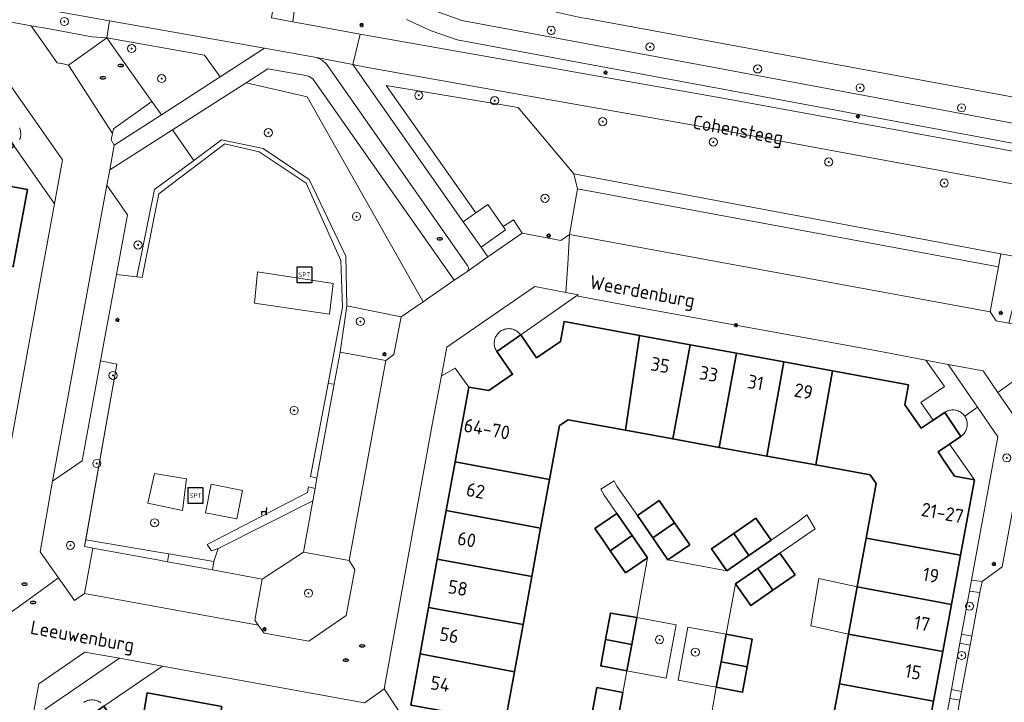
# Model space of a CAD drawing. Header units: metres. Extents: x 152610 to 160096, y 456114 to 462495.
# Tile 457 of 656: x 158010 to 158107, y 460051 to 460118. Entities that reach past the tile are written whole.
import ezdxf
from ezdxf.enums import TextEntityAlignment as Align

# ---------------------------------------------------------------- set-up
doc = ezdxf.new("R2010")
doc.units = ezdxf.units.M
doc.header["$LTSCALE"] = 0.5
doc.layers.get('0').update_dxf_attribs({"linetype": 'CONTINUOUS'})
for name, color, linetype, lineweight in [('B-PV-GK-BESCHOEIING-G', 251, 'GK-BESCHOEIING-SO', 18), ('B-PV-GR-BEPLANTING_CULTUUR_BOSPLANTSOEN-GV', 251, 'CONTINUOUS', 18), ('B-PV-GR-BEPLANTING_CULTUUR_HEESTERS-GV', 251, 'CONTINUOUS', 18), ('B-PV-GR-BOOM-S', 251, 'CONTINUOUS', 25), ('B-PV-GR-HAAG-GV', 251, 'CONTINUOUS', 13), ('B-PV-IE-MEUBILAIR-S', 251, 'CONTINUOUS', 25), ('B-PV-IE-MEUBILAIR_WEGMEUBILAIR-S', 251, 'CONTINUOUS', 25), ('B-PV-OG-BEBOUWING-GV', 6, 'CONTINUOUS', 35), ('B-PV-OG-BEBOUWING-T18', 1, 'CONTINUOUS', 18), ('B-PV-OG-BEBOUWING_OVERBOUWING-GV', 251, 'CONTINUOUS', 18), ('B-PV-OG-TERREIN_BEGROEID-GV', 251, 'CONTINUOUS', 18), ('B-PV-OG-TOPOGRAFIE-T18', 1, 'CONTINUOUS', 18), ('B-PV-OG-WATER_SLOOT-GV', 251, 'CONTINUOUS', 18), ('B-PV-VH-GESLOTENVERHARDING_ASFALT-GV', 251, 'CONTINUOUS', 18), ('B-PV-VH-ONVERHARD_ZAND-GV', 251, 'CONTINUOUS', 18), ('B-PV-VH-OPENVERHARDING_BETONSTRAATSTEEN-GV', 251, 'CONTINUOUS', 18), ('B-PV-VH-OPENVERHARDING_TEGEL-GV', 251, 'CONTINUOUS', 18)]:
    doc.layers.add(name, color=color, linetype=linetype, lineweight=lineweight)
doc.styles.add('NLCS-ISO', font='NLCS-ISO.ttf')
doc.styles.add('NLCS-ISO-M750-T18', font='NLCS-ISO.ttf', dxfattribs={"height": 1.35})
doc.linetypes.add('GK-BESCHOEIING-SO', pattern='A,18,-3,[1,NLCS.SHX,S=0.6,R=0,X=0,Y=0],-3', length=24)

# ---------------------------------------------------------------- blocks, each defined once
blk = doc.blocks.new('SIE-MEUBILAIR_PAAL_LICHTMAST-SO')
for points in [[(-0.62, 0), (-1, 0)], [(-0.71, 0.71), (-0.44, 0.44)], [(0, 1), (0, 0.62)], [(0.44, 0.44), (0.71, 0.71)], [(1, 0), (0.62, 0)], [(-0.71, -0.71), (-0.44, -0.44)], [(0, -0.62), (0, -1)], [(0.44, -0.44), (0.71, -0.71)]]:
    blk.add_lwpolyline(points)
blk.add_circle((0, 0), 0.5)
blk = doc.blocks.new('SIE-MEUBILAIR_PUT_RIOOLPUT-SO')
blk.add_ellipse((0, 0), major_axis=(1.25, 0), ratio=0.54)
at = {"style": 'NLCS-ISO'}
blk.add_text('ri', height=0.75, dxfattribs=at).set_placement((-0.04, 0.07), align=Align.MIDDLE_CENTER)
blk = doc.blocks.new('SIE-WEG_ZITBANK-SO')
at = {"color": 0, "linetype": 'ByBlock', "lineweight": 18}
blk.add_lwpolyline([(-0.91, -1.63), (-0.91, -0.2), (1.09, -0.2), (1.09, -1.63), (1.29, -1.63), (1.29, -0.21), (1.54, 1.78), (1.33, 1.78), (1.11, 0), (-1.11, 0), (-1.11, -1.63)], close=True, dxfattribs=at)
blk = doc.blocks.new('SIE-WEG_SPEELTOESTEL-SO')
at = {"flags": 128}
blk.add_lwpolyline([(-3.75, -3.75), (3.75, -3.75), (3.75, 3.75), (-3.75, 3.75)], close=True, dxfattribs=at)
at = {"style": 'NLCS-ISO'}
blk.add_text('SPT', height=2.25, dxfattribs=at).set_placement((0, 0), align=Align.MIDDLE_CENTER)
blk = doc.blocks.new('SGR-BOOM_GBKN-SO')
at = {"linetype": 'ByBlock', "lineweight": 18}
h = blk.add_hatch(color=0, dxfattribs=at)
h.dxf.hatch_style = 1
edge = h.paths.add_edge_path()
edge.add_arc((0, 0), 0.25, 0, 360)
at = {"color": 0, "linetype": 'ByBlock', "lineweight": 18}
for radius in [2, 0.25]:
    blk.add_circle((0, 0), radius, dxfattribs=at)
at = {"color": 0, "linetype": 'ByBlock', "lineweight": 18, "style": 'NLCS-ISO'}
blk.add_attdef('SOORT', (2.5, 0), '', height=1.5, dxfattribs=at)

msp = doc.modelspace()

# ---------------------------------------------------------------- linework, layer by layer
at = {"layer": 'B-PV-GK-BESCHOEIING-G', "flags": 128}
msp.add_lwpolyline([(157961.52, 460139.21), (157965.028, 460142.561), (157968.291, 460145.805), (157971.763, 460143.315), (157986.853, 460140.352), (157999.997, 460137.771), (158000, 460137.77), (158011.756, 460135.501), (158023.839, 460133.168), (158027.883, 460132.513), (158031.337, 460132.028), (158032.602, 460131.801), (158034.343, 460131.365), (158036.781, 460130.595), (158038.761, 460129.859), (158046.256, 460126.997), (158047.725, 460126.234), (158049.046, 460125.307), (158050.491, 460123.972), (158051.016, 460123.669), (158051.546, 460123.373), (158052.079, 460123.083), (158052.616, 460122.801), (158053.157, 460122.526), (158053.701, 460122.258), (158054.249, 460121.998), (158054.8, 460121.744), (158055.354, 460121.498), (158055.912, 460121.259), (158056.473, 460121.028), (158057.036, 460120.804), (158057.603, 460120.587), (158058.172, 460120.378), (158058.745, 460120.176), (158059.319, 460119.982), (158059.897, 460119.796), (158060.476, 460119.617), (158061.058, 460119.446), (158061.642, 460119.283), (158062.229, 460119.127), (158062.817, 460118.979), (158063.407, 460118.839), (158063.999, 460118.706), (158064.593, 460118.582), (158065.188, 460118.465), (158065.668, 460118.377), (158113.224, 460109.618), (158115.239, 460109.322), (158116.903, 460109.198), (158118.53, 460108.973), (158119.994, 460108.82), (158121.052, 460108.772), (158122.11, 460108.739), (158124.06, 460108.72), (158126.009, 460108.754), (158131.302, 460108.862), (158135.257, 460109.74), (158145.189, 460111.709), (158145.898, 460111.963), (158146.612, 460112.203), (158147.33, 460112.427), (158148.054, 460112.635), (158148.782, 460112.829), (158149.513, 460113.007), (158150.248, 460113.169), (158150.987, 460113.315), (158151.728, 460113.446), (158152.473, 460113.561), (158153.219, 460113.66), (158153.967, 460113.744), (158154.717, 460113.811), (158155.468, 460113.863), (158156.22, 460113.898), (158156.973, 460113.918), (158157.726, 460113.921), (158158.479, 460113.909), (158159.231, 460113.88), (158159.983, 460113.836), (158160.733, 460113.775), (158161.482, 460113.699), (158162.23, 460113.607), (158162.975, 460113.499), (158163.718, 460113.375), (158164.284, 460113.269), (158164.849, 460113.068), (158165.419, 460112.883), (158165.994, 460112.712), (158166.573, 460112.557), (158167.156, 460112.418), (158167.743, 460112.294), (158168.333, 460112.186), (158168.925, 460112.094), (158169.52, 460112.017), (158170.117, 460111.956), (158170.715, 460111.912), (158171.314, 460111.883), (158171.913, 460111.87), (158172.513, 460111.873), (158173.112, 460111.893), (158173.711, 460111.928), (158174.308, 460111.979), (158174.904, 460112.046), (158175.498, 460112.129), (158176.089, 460112.228), (158176.678, 460112.343), (158177.263, 460112.473), (158177.541, 460112.54), (158178.022, 460112.608), (158178.506, 460112.66), (158178.99, 460112.696), (158179.476, 460112.716), (158179.962, 460112.72), (158180.448, 460112.708), (158180.934, 460112.68), (158181.418, 460112.636), (158181.901, 460112.577), (158182.381, 460112.501), (158182.858, 460112.41), (158183.333, 460112.303), (158183.803, 460112.18), (158184.269, 460112.042), (158184.731, 460111.889), (158185.187, 460111.72), (158185.637, 460111.537), (158186.081, 460111.339), (158186.519, 460111.126), (158186.554, 460111.109), (158187.92, 460109.757), (158188.041, 460109.546), (158188.176, 460109.345), (158188.323, 460109.152), (158188.483, 460108.97), (158188.654, 460108.798), (158188.836, 460108.639), (158189.029, 460108.491), (158189.231, 460108.357), (158189.441, 460108.236), (158189.658, 460108.129), (158189.883, 460108.037), (158190.113, 460107.96), (158190.347, 460107.898), (158190.585, 460107.852), (158190.826, 460107.822), (158191.062, 460107.808), (158191.481, 460108.015), (158191.906, 460108.208), (158192.338, 460108.386), (158192.775, 460108.55), (158193.218, 460108.698), (158193.666, 460108.831), (158194.118, 460108.949), (158194.574, 460109.051), (158195.033, 460109.138), (158195.494, 460109.208), (158195.958, 460109.263), (158196.424, 460109.302), (158196.89, 460109.325), (158197.357, 460109.332), (158197.778, 460109.325), (158214.282, 460105.987), (158219.453, 460104.491), (158221.746, 460103.693), (158224.03, 460102.649), (158224.579, 460102.405), (158225.296, 460102.079), (158226.01, 460101.746), (158226.72, 460101.405), (158227.427, 460101.057), (158228.13, 460100.702), (158228.829, 460100.34), (158229.525, 460099.971), (158230.217, 460099.595), (158230.905, 460099.212), (158231.589, 460098.822), (158232.269, 460098.425), (158232.945, 460098.021), (158233.617, 460097.61), (158234.284, 460097.192), (158234.948, 460096.768), (158235.607, 460096.337), (158236.262, 460095.899), (158236.912, 460095.455), (158237.557, 460095.004), (158238.198, 460094.546), (158238.835, 460094.082), (158239.466, 460093.612), (158240.093, 460093.135), (158240.715, 460092.652), (158241.25, 460092.32), (158241.789, 460091.994), (158242.332, 460091.675), (158242.879, 460091.364), (158243.429, 460091.059), (158243.984, 460090.761), (158244.543, 460090.471), (158245.105, 460090.187), (158245.67, 460089.911), (158246.24, 460089.641), (158246.812, 460089.38), (158247.388, 460089.125), (158247.967, 460088.878), (158248.549, 460088.638), (158249.134, 460088.405), (158249.722, 460088.18), (158250.313, 460087.963), (158250.906, 460087.753), (158251.502, 460087.55), (158252.101, 460087.355), (158252.702, 460087.168), (158253.306, 460086.989), (158253.911, 460086.817), (158254.519, 460086.652), (158255.129, 460086.496), (158255.741, 460086.347), (158256.354, 460086.206), (158256.969, 460086.073), (158257.586, 460085.948), (158258.205, 460085.831), (158258.825, 460085.721), (158259.446, 460085.619), (158260.069, 460085.525), (158260.693, 460085.44), (158261.317, 460085.362), (158261.943, 460085.292), (158262.345, 460085.251), (158327.863, 460073.183), (158328.245, 460073.14), (158328.628, 460073.105), (158329.012, 460073.078), (158329.396, 460073.059), (158329.781, 460073.048), (158330.166, 460073.045), (158330.55, 460073.05), (158330.935, 460073.062), (158331.319, 460073.083), (158331.703, 460073.112), (158332.086, 460073.149), (158332.468, 460073.194), (158332.849, 460073.247), (158333.229, 460073.307), (158333.607, 460073.376), (158333.984, 460073.452), (158334.36, 460073.537), (158334.733, 460073.629), (158334.951, 460073.686), (158337.163, 460074.18), (158339.409, 460074.484), (158341.121, 460074.548), (158346.459, 460074.384), (158348.732, 460074.119), (158398.305, 460065.621)], dxfattribs=at)
at = {"layer": 'B-PV-GR-BEPLANTING_CULTUUR_BOSPLANTSOEN-GV', "flags": 128}
for points in [[(158028.052, 460114.777), (158018.41, 460116.49), (158019.56, 460114.84), (158022.86, 460110.22), (158023.81, 460108.914), (158029.578, 460112.628)], [(158038.157, 460110.675), (158032.137, 460112.062), (158024.89, 460107.425), (158026.994, 460104.411), (158029.706, 460106.421), (158033.815, 460105.571), (158038.35, 460102.525), (158041.953, 460094.986), (158042.057, 460090.101), (158047.397, 460089.005), (158049.562, 460090.492)], [(158064.78, 460101.6), (158064.42, 460103.08), (158058.931, 460109.615), (158045.932, 460111.792), (158054.755, 460099.232), (158055.928, 460100.054), (158057.437, 460097.902), (158058.455, 460098.572), (158059.33, 460097.23), (158063.11, 460096.52), (158063.98, 460097.11)], [(158037.78, 460065.84), (158038.702, 460070.865), (158029.387, 460066.186), (158028.95, 460064.92), (158028.836, 460064.074), (158033.73, 460063.18)]]:
    msp.add_lwpolyline(points, close=True, dxfattribs=at)
at = {"layer": 'B-PV-GR-BEPLANTING_CULTUUR_HEESTERS-GV', "flags": 128}
for points in [[(158026.994, 460104.411), (158024.89, 460107.425), (158018.718, 460103.475), (158018.44, 460101.98), (158020.46, 460099.05), (158019.378, 460093.171), (158021.371, 460092.94), (158023.116, 460101.537)], [(158108.88, 460094.74), (158106.441, 460095.198), (158106.22, 460093.94), (158105.384, 460089.5), (158105.97, 460088.6), (158107.245, 460088.381)], [(158047.397, 460089.005), (158042.057, 460090.101), (158041.39, 460085.51), (158045.88, 460084.7), (158046.67, 460085.28)], [(158104.72, 460083.67), (158101.27, 460084.3), (158104.143, 460080.1), (158106.14, 460077.18), (158103.557, 460063.057), (158104.59, 460062.95), (158106.59, 460064.38), (158108.72, 460075.9), (158109, 460077.4), (158106.16, 460081.56)], [(158042.28, 460065.01), (158037.78, 460065.84), (158033.73, 460063.18), (158033.01, 460059.12), (158033.32, 460058.64), (158033.9, 460057.86), (158038.3, 460057.07), (158040.4, 460058.51), (158041.98, 460059.57), (158042.83, 460064.13)], [(158103.583, 460057.552), (158104.31, 460061.5), (158104.375, 460061.837), (158103.363, 460061.996), (158102.584, 460057.735), (158103.581, 460057.552)], [(158102.422, 460056.849), (158101.59, 460052.3), (158102.58, 460052.11), (158103.42, 460056.667)], [(158017.78, 460055.72), (158016.26, 460055.98), (158011.72, 460052.87), (158010.9, 460048.4), (158011.92, 460048.21), (158012.36, 460050.37), (158019.67, 460055.38)], [(158102.42, 460051.23), (158101.43, 460051.41), (158100.82, 460048.15), (158101.81, 460047.96), (158102.04, 460049.16)]]:
    msp.add_lwpolyline(points, close=True, dxfattribs=at)
at = {"layer": 'B-PV-GR-HAAG-GV', "flags": 128}
for points in [[(157974.052, 460126.304), (157971.113, 460127.183), (157970.69, 460125.03), (157994.69, 460120.67), (158000, 460119.689), (158010.983, 460117.659), (158012.587, 460117.407), (158016.943, 460116.592), (158018.41, 460116.49), (158018.697, 460118.172), (158008.95, 460119.91), (158000, 460121.533), (157990.14, 460123.32), (157977.05, 460125.65)], [(158018.41, 460116.49), (158016.943, 460116.592), (158012.587, 460117.407), (158010.983, 460117.659), (158013.54, 460114.03), (158014.136, 460113.908), (158014.66, 460113.8)], [(158023.81, 460108.914), (158022.86, 460110.22), (158019.07, 460107.53), (158018.983, 460107.075), (158018.86, 460106.43), (158019.16, 460105.92)], [(158033.815, 460105.571), (158029.706, 460106.421), (158026.994, 460104.411), (158023.116, 460101.537), (158021.371, 460092.94), (158021.89, 460092.88), (158023.55, 460101.11), (158030.03, 460106.03), (158033.43, 460105.26), (158038.06, 460102.17), (158041.46, 460094.55), (158041.63, 460089.96), (158040.207, 460082.452), (158040.815, 460082.378), (158041.39, 460085.51), (158042.057, 460090.101), (158041.953, 460094.986), (158038.35, 460102.525)], [(158106.441, 460095.198), (158064.42, 460103.08), (158064.78, 460101.6), (158106.22, 460093.94)], [(158019.409, 460084.345), (158017.815, 460084.673), (158016, 460074.81), (158013.08, 460072.81), (158011.86, 460065.87), (158013.675, 460063.28), (158015.23, 460061.06), (158016.23, 460061.75), (158017.04, 460066.23), (158016.229, 460066.378)], [(158038.466, 460073.27), (158039.114, 460073.107), (158040.588, 460081.142), (158040.815, 460082.378), (158040.207, 460082.452)], [(158038.931, 460072.109), (158038.273, 460072.254), (158038.17, 460071.71), (158028.3, 460066.59), (158028.733, 460065.952), (158029.387, 460066.186), (158038.702, 460070.865)], [(158023.508, 460065.832), (158016.346, 460067.039), (158016.229, 460066.378), (158017.04, 460066.23), (158023.417, 460065.065), (158024.415, 460064.882), (158024.522, 460065.662)], [(158028.95, 460064.92), (158024.522, 460065.662), (158024.415, 460064.882), (158028.836, 460064.074)], [(158074.48, 460058.66), (158070.6, 460059.38), (158070.111, 460056.743), (158069.63, 460054.15), (158073.5, 460053.42)], [(158079.4, 460057.75), (158075.63, 460058.44), (158074.68, 460053.2), (158078.43, 460052.52), (158078.894, 460055.021)]]:
    msp.add_lwpolyline(points, close=True, dxfattribs=at)
at = {"layer": 'B-PV-OG-BEBOUWING-GV', "flags": 128}
for points in [[(158000, 460111.685), (157996.754, 460112.28), (157994.95, 460103.014), (157999.66, 460102.15), (158000, 460101.684), (158000.87, 460100.49), (158000, 460095.747), (157999.983, 460095.656), (158009.219, 460093.951), (158010.61, 460101.55), (158008.66, 460101.89), (158007.02, 460104.23), (158009.3, 460105.82), (158007.664, 460108.145), (158005.43, 460106.59), (158004.409, 460108.084), (158003.81, 460108.96), (158004.16, 460110.92)], [(158070.879, 460087.169), (158063.45, 460088.53), (158063.08, 460086.57), (158060.74, 460084.96), (158059.172, 460087.224), (158056.82, 460085.6), (158058.38, 460083.35), (158056.03, 460081.75), (158054.06, 460082.08), (158052.718, 460074.736), (158062.012, 460072.986), (158062.98, 460078.29), (158063.84, 460078.86), (158069.477, 460077.832)], [(158075.842, 460086.261), (158070.879, 460087.169), (158069.477, 460077.832), (158074.143, 460076.982)], [(158080.435, 460085.419), (158075.842, 460086.261), (158074.143, 460076.982), (158078.71, 460076.149)], [(158085.076, 460084.57), (158080.435, 460085.419), (158078.71, 460076.149), (158083.421, 460075.29)], [(158089.867, 460083.692), (158085.076, 460084.57), (158083.421, 460075.29), (158088.224, 460074.415)], [(158097.36, 460082.32), (158089.867, 460083.692), (158088.224, 460074.415), (158093.57, 460073.44), (158094.18, 460072.6), (158093.188, 460067.216), (158102.473, 460065.535), (158103.84, 460072.95), (158101.89, 460073.32), (158100.826, 460074.867), (158100.26, 460075.69), (158101.404, 460076.473), (158102.51, 460077.23), (158100.93, 460079.595), (158099.781, 460078.82), (158098.61, 460078.03), (158097.385, 460079.787), (158097, 460080.34)], [(158062.012, 460072.986), (158052.718, 460074.736), (158051.837, 460069.913), (158061.134, 460068.174)], [(158074.325, 460068.725), (158072.82, 460070.9), (158070.66, 460069.42), (158072.168, 460067.232)], [(158061.134, 460068.174), (158051.837, 460069.913), (158050.963, 460065.13), (158060.267, 460063.425)], [(158070.15, 460067.461), (158068.65, 460069.64), (158066.48, 460068.15), (158067.25, 460067.03), (158067.98, 460065.97)], [(158075.83, 460066.55), (158074.325, 460068.725), (158072.168, 460067.232), (158073.66, 460065.07)], [(158083.82, 460067.01), (158082.33, 460069.17), (158080.145, 460067.665), (158081.634, 460065.501)], [(158071.65, 460065.28), (158070.15, 460067.461), (158067.98, 460065.97), (158069.48, 460063.79)], [(158081.634, 460065.501), (158080.145, 460067.665), (158077.96, 460066.16), (158079.46, 460064)], [(158102.473, 460065.535), (158093.188, 460067.216), (158092.306, 460062.422), (158101.575, 460060.668)], [(158060.267, 460063.425), (158050.963, 460065.13), (158050.094, 460060.369), (158059.401, 460058.683)], [(158086.19, 460063.58), (158084.69, 460065.74), (158082.511, 460064.231), (158084.01, 460062.07)], [(158084.01, 460062.07), (158082.511, 460064.231), (158080.33, 460062.72), (158081.83, 460060.56)], [(158101.575, 460060.668), (158092.306, 460062.422), (158091.442, 460057.732), (158100.719, 460056.026)], [(158059.401, 460058.683), (158050.094, 460060.369), (158049.261, 460055.813), (158058.554, 460054.044)], [(158070.6, 460059.38), (158068.03, 460059.83), (158067.537, 460057.209), (158070.111, 460056.743)], [(158070.111, 460056.743), (158067.537, 460057.209), (158067.05, 460054.62), (158069.63, 460054.15)], [(158081.97, 460057.25), (158079.4, 460057.75), (158078.894, 460055.021), (158081.471, 460054.543)], [(158100.719, 460056.026), (158091.442, 460057.732), (158090.545, 460052.861), (158099.819, 460051.142)], [(158058.554, 460054.044), (158049.261, 460055.813), (158048.34, 460050.77), (158057.65, 460049.09)], [(158081.471, 460054.543), (158078.894, 460055.021), (158078.43, 460052.52), (158081.01, 460052.04)], [(158069.24, 460052.01), (158066.67, 460052.49), (158066.17, 460049.81), (158068.74, 460049.33)], [(158099.819, 460051.142), (158090.545, 460052.861), (158089.713, 460048.342), (158098.98, 460046.594)], [(158029.759, 460050.638), (158022.41, 460051.97), (158022.06, 460050.02), (158019.72, 460048.39), (158018.146, 460050.664), (158015.8, 460049.01), (158017.34, 460046.81), (158016.547, 460046.271), (158014.97, 460045.2), (158013.02, 460045.51), (158011.608, 460037.785), (158020.885, 460036.078), (158021.8, 460041.06), (158023.48, 460042.21), (158028.071, 460041.369)]]:
    msp.add_lwpolyline(points, close=True, dxfattribs=at)
at = {"layer": 'B-PV-OG-BEBOUWING_OVERBOUWING-GV', "flags": 128}
msp.add_lwpolyline([(158092.306, 460062.422), (158088.536, 460063.233), (158087.726, 460058.576), (158091.442, 460057.732)], close=True, dxfattribs=at)
at = {"layer": 'B-PV-OG-TERREIN_BEGROEID-GV', "flags": 128}
for points in [[(158037.385, 460123.168), (158036.728, 460118.064), (158043.37, 460116.86), (158079.06, 460110.53), (158122.52, 460102.587), (158122.626, 460103.165), (158122.31, 460103.2), (158107.93, 460106.03), (158086.33, 460110.09), (158052.906, 460116.299), (158050.372, 460117.175), (158047.936, 460118.293)], [(158051.005, 460119.041), (158053.361, 460118.203), (158086.69, 460112), (158108.31, 460107.94), (158122.53, 460105.14), (158128.642, 460104.459), (158128.852, 460106.284), (158129.14, 460107.516), (158129.641, 460108.828), (158126.009, 460108.754), (158125.917, 460107.92), (158125.067, 460107.284), (158122.492, 460107.284), (158122.11, 460108.739), (158121.052, 460108.772), (158119.994, 460108.82), (158118.53, 460108.973), (158116.903, 460109.198), (158115.239, 460109.322), (158113.224, 460109.618), (158065.668, 460118.377)]]:
    msp.add_lwpolyline(points, dxfattribs=at)
for points in [[(158033.96, 460115.45), (158018.697, 460118.172), (158018.41, 460116.49), (158028.052, 460114.777), (158029.578, 460112.628)], [(158037.813, 460112.807), (158034.29, 460113.44), (158032.137, 460112.062), (158038.157, 460110.675), (158049.562, 460090.492), (158052.63, 460092.6), (158038.712, 460112.436), (158038.293, 460112.696)], [(158121.791, 460099.488), (158078.22, 460107.51), (158057.625, 460111.17), (158043.73, 460113.64), (158042.65, 460113.86), (158053.513, 460098.362), (158054.755, 460099.232), (158045.932, 460111.792), (158058.931, 460109.615), (158064.42, 460103.08), (158106.441, 460095.198), (158108.88, 460094.74), (158107.245, 460088.381), (158110.63, 460087.8), (158112.623, 460089.187), (158117.153, 460092.343), (158114.508, 460096.142), (158117.133, 460097.97), (158119.779, 460094.172), (158120.969, 460095.001)], [(158029.387, 460066.186), (158028.733, 460065.952), (158028.3, 460066.59), (158038.17, 460071.71), (158038.273, 460072.254), (158038.931, 460072.109), (158039.114, 460073.107), (158038.466, 460073.27), (158040.207, 460082.452), (158041.63, 460089.96), (158041.46, 460094.55), (158038.06, 460102.17), (158033.43, 460105.26), (158030.03, 460106.03), (158023.55, 460101.11), (158021.89, 460092.88), (158021.371, 460092.94), (158019.378, 460093.171), (158017.815, 460084.673), (158019.409, 460084.345), (158016.346, 460067.039), (158023.508, 460065.832), (158024.522, 460065.662), (158028.95, 460064.92)], [(158059.33, 460097.23), (158058.455, 460098.572), (158057.437, 460097.902), (158057.679, 460097.556), (158055.265, 460095.863), (158055.94, 460094.9)], [(158033.263, 460093.439), (158040.708, 460092.276), (158040.35, 460089.277), (158032.959, 460090.361)], [(158023.113, 460073.588), (158026.28, 460073.045), (158025.864, 460069.93), (158022.449, 460070.664)], [(158028.69, 460072.534), (158031.788, 460071.901), (158031.214, 460069.102), (158028.146, 460069.69)]]:
    msp.add_lwpolyline(points, close=True, dxfattribs=at)
at = {"layer": 'B-PV-OG-WATER_SLOOT-GV', "flags": 128}
msp.add_lwpolyline([(158065.668, 460118.377), (158113.224, 460109.618)], dxfattribs=at)
at = {"layer": 'B-PV-VH-GESLOTENVERHARDING_ASFALT-GV', "flags": 128}
for points in [[(158008.95, 460119.91), (158018.697, 460118.172), (158033.96, 460115.45), (158039.066, 460114.557), (158042.65, 460113.86), (158043.37, 460116.86), (158036.728, 460118.064), (158034.646, 460118.441)], [(158122.52, 460102.587), (158079.06, 460110.53), (158043.37, 460116.86), (158042.65, 460113.86), (158043.73, 460113.64), (158057.625, 460111.17), (158078.22, 460107.51), (158121.791, 460099.488)]]:
    msp.add_lwpolyline(points, dxfattribs=at)
at = {"layer": 'B-PV-VH-ONVERHARD_ZAND-GV', "flags": 128}
for points in [[(157974.052, 460126.304), (157971.113, 460127.183), (157970.69, 460125.03), (157994.69, 460120.67), (158000, 460119.689), (158010.983, 460117.659), (158012.587, 460117.407), (158016.943, 460116.592), (158018.41, 460116.49), (158018.697, 460118.172), (158008.95, 460119.91), (158000, 460121.533), (157990.14, 460123.32), (157977.05, 460125.65)], [(158018.41, 460116.49), (158016.943, 460116.592), (158012.587, 460117.407), (158010.983, 460117.659), (158013.54, 460114.03), (158014.136, 460113.908), (158014.66, 460113.8)], [(158023.81, 460108.914), (158022.86, 460110.22), (158019.07, 460107.53), (158018.983, 460107.075), (158018.86, 460106.43), (158019.16, 460105.92)], [(158033.815, 460105.571), (158029.706, 460106.421), (158026.994, 460104.411), (158023.116, 460101.537), (158021.371, 460092.94), (158021.89, 460092.88), (158023.55, 460101.11), (158030.03, 460106.03), (158033.43, 460105.26), (158038.06, 460102.17), (158041.46, 460094.55), (158041.63, 460089.96), (158040.207, 460082.452), (158040.815, 460082.378), (158041.39, 460085.51), (158042.057, 460090.101), (158041.953, 460094.986), (158038.35, 460102.525)], [(158106.441, 460095.198), (158064.42, 460103.08), (158064.78, 460101.6), (158106.22, 460093.94)], [(158040.708, 460092.276), (158033.263, 460093.439), (158032.959, 460090.361), (158040.35, 460089.277)], [(158016.229, 460066.378), (158016.346, 460067.039), (158019.409, 460084.345), (158017.815, 460084.673), (158016, 460074.81), (158013.08, 460072.81), (158011.86, 460065.87), (158013.675, 460063.28), (158015.23, 460061.06), (158016.23, 460061.75), (158017.04, 460066.23)], [(158040.588, 460081.142), (158040.815, 460082.378), (158040.207, 460082.452), (158038.466, 460073.27), (158039.114, 460073.107)], [(158038.702, 460070.865), (158038.931, 460072.109), (158038.273, 460072.254), (158038.17, 460071.71), (158028.3, 460066.59), (158028.733, 460065.952), (158029.387, 460066.186)], [(158024.415, 460064.882), (158024.522, 460065.662), (158023.508, 460065.832), (158016.346, 460067.039), (158016.229, 460066.378), (158017.04, 460066.23), (158023.417, 460065.065)], [(158028.95, 460064.92), (158024.522, 460065.662), (158024.415, 460064.882), (158028.836, 460064.074)], [(158074.48, 460058.66), (158070.6, 460059.38), (158070.111, 460056.743), (158069.63, 460054.15), (158073.5, 460053.42)], [(158079.4, 460057.75), (158075.63, 460058.44), (158074.68, 460053.2), (158078.43, 460052.52), (158078.894, 460055.021)]]:
    msp.add_lwpolyline(points, close=True, dxfattribs=at)
at = {"layer": 'B-PV-VH-OPENVERHARDING_BETONSTRAATSTEEN-GV', "flags": 128}
for points in [[(158037.385, 460123.168), (158035.435, 460123.462), (158034.646, 460118.441), (158036.728, 460118.064)], [(158019.56, 460114.84), (158018.41, 460116.49), (158014.66, 460113.8), (158018.983, 460107.075), (158019.07, 460107.53), (158022.86, 460110.22)], [(158020.46, 460099.05), (158018.44, 460101.98), (158013.08, 460072.81), (158016, 460074.81), (158017.815, 460084.673), (158019.378, 460093.171)], [(158106.22, 460093.94), (158064.78, 460101.6), (158063.98, 460097.11), (158105.384, 460089.5)], [(158105.384, 460089.5), (158063.98, 460097.11), (158063.8, 460094.195), (158063.628, 460091.413), (158064.87, 460091.18), (158064.67, 460091.06), (158070.93, 460089.89), (158094.11, 460085.68), (158099.064, 460084.724), (158101.27, 460084.3), (158104.72, 460083.67), (158106.16, 460081.56), (158109.045, 460083.647), (158114.078, 460087.29), (158112.623, 460089.187), (158110.63, 460087.8), (158107.245, 460088.381), (158105.97, 460088.6)], [(158045.88, 460084.7), (158041.39, 460085.51), (158040.815, 460082.378), (158040.588, 460081.142), (158039.114, 460073.107), (158038.931, 460072.109), (158038.702, 460070.865), (158037.78, 460065.84), (158042.28, 460065.01)], [(158023.417, 460065.065), (158017.04, 460066.23), (158016.23, 460061.75), (158033.32, 460058.64), (158033.01, 460059.12), (158033.73, 460063.18), (158028.836, 460064.074), (158024.415, 460064.882)]]:
    msp.add_lwpolyline(points, close=True, dxfattribs=at)
for points in [[(158005.915, 460057.716), (158010.19, 460060.781), (158013.675, 460063.28), (158011.86, 460065.87), (158013.08, 460072.81), (158018.44, 460101.98), (158018.718, 460103.475), (158019.16, 460105.92), (158018.86, 460106.43), (158018.983, 460107.075), (158014.66, 460113.8), (158014.136, 460113.908), (158013.54, 460114.03), (158010.983, 460117.659), (158000, 460119.689)], [(158008.03, 460113.11), (158010.86, 460109.06), (158014.06, 460104.46), (158013.269, 460100.132), (158012.2, 460094.27), (158008.87, 460075.97)], [(158010.9, 460048.4), (158011.72, 460052.87), (158016.26, 460055.98), (158017.78, 460055.72), (158019.67, 460055.38), (158023.896, 460054.601), (158029.12, 460053.64), (158043.79, 460050.99), (158044.77, 460051.67), (158045.72, 460052.35), (158048.79, 460069.18), (158050.5, 460078.55), (158051.373, 460083.201), (158051.9, 460086), (158056.47, 460089.17), (158060.55, 460091.99), (158063.628, 460091.413), (158063.8, 460094.195), (158063.98, 460097.11), (158063.11, 460096.52), (158059.33, 460097.23), (158055.94, 460094.9), (158053.854, 460093.429), (158053.59, 460093.24), (158052.63, 460092.6), (158049.562, 460090.492), (158047.397, 460089.005), (158046.67, 460085.28), (158045.88, 460084.7), (158042.28, 460065.01), (158042.83, 460064.13), (158041.98, 460059.57), (158040.4, 460058.51), (158038.3, 460057.07), (158033.9, 460057.86), (158033.32, 460058.64), (158016.23, 460061.75), (158015.23, 460061.06), (158013.675, 460063.28), (158010.19, 460060.781), (158005.915, 460057.716)], [(158109.045, 460083.647), (158106.16, 460081.56), (158109, 460077.4)], [(158108.72, 460075.9), (158106.59, 460064.38), (158104.59, 460062.95), (158104.375, 460061.837), (158104.31, 460061.5), (158103.583, 460057.552), (158103.42, 460056.667), (158102.58, 460052.11), (158102.42, 460051.23), (158102.04, 460049.16)]]:
    msp.add_lwpolyline(points, dxfattribs=at)
at = {"layer": 'B-PV-VH-OPENVERHARDING_TEGEL-GV', "flags": 128}
for points in [[(158047.936, 460118.293), (158050.372, 460117.175), (158052.906, 460116.299), (158086.33, 460110.09), (158107.93, 460106.03)], [(158108.31, 460107.94), (158086.69, 460112), (158053.361, 460118.203), (158051.005, 460119.041)], [(158009.3, 460105.82), (158013.269, 460100.132), (158014.06, 460104.46), (158010.86, 460109.06), (158008.03, 460113.11)], [(158009.82, 460107.613), (158009.861, 460107.514), (158009.894, 460107.413), (158009.92, 460107.31), (158009.939, 460107.205), (158009.949, 460107.098), (158009.951, 460106.992), (158009.946, 460106.885), (158009.932, 460106.779), (158009.91, 460106.675), (158009.881, 460106.572), (158009.844, 460106.472)], [(158100.82, 460048.15), (158101.43, 460051.41), (158101.59, 460052.3), (158102.422, 460056.849), (158102.584, 460057.735), (158103.363, 460061.996), (158103.557, 460063.057), (158106.14, 460077.18), (158104.143, 460080.1), (158102.901, 460079.205), (158102.956, 460079.117), (158103.005, 460079.022), (158103.048, 460078.924), (158103.082, 460078.823), (158103.109, 460078.72), (158103.128, 460078.615), (158103.139, 460078.509), (158103.143, 460078.403), (158103.138, 460078.296), (158103.125, 460078.19), (158103.104, 460078.086), (158103.076, 460077.983), (158103.04, 460077.882), (158102.997, 460077.785), (158102.946, 460077.691), (158102.888, 460077.601), (158102.824, 460077.516), (158102.754, 460077.436), (158102.678, 460077.361), (158102.596, 460077.293), (158102.51, 460077.23), (158101.404, 460076.473), (158103.84, 460072.95), (158102.473, 460065.535), (158101.575, 460060.668), (158100.719, 460056.026), (158099.819, 460051.142), (158098.98, 460046.594)], [(158077.55, 460047.52), (158078.43, 460052.52), (158074.68, 460053.2), (158075.63, 460058.44), (158079.4, 460057.75), (158080.33, 460062.72), (158082.511, 460064.231), (158084.69, 460065.74), (158087.34, 460067.55), (158088.165, 460068.125), (158087.353, 460069.493), (158086.46, 460068.82), (158083.82, 460067.01), (158081.634, 460065.501), (158079.46, 460064), (158073.66, 460065.07), (158072.168, 460067.232), (158070.66, 460069.42), (158068.65, 460072.32), (158068.372, 460072.842), (158067.078, 460072.032), (158067.4, 460071.45), (158068.65, 460069.64), (158070.15, 460067.461), (158071.65, 460065.28), (158070.6, 460059.38), (158074.48, 460058.66), (158073.5, 460053.42), (158069.63, 460054.15), (158069.24, 460052.01), (158068.74, 460049.33)], [(158018.146, 460050.664), (158023.896, 460054.601), (158019.67, 460055.38), (158012.36, 460050.37)], [(158051.58, 460043.53), (158045.72, 460052.35), (158044.77, 460051.67), (158043.79, 460050.99)], [(158016.149, 460051.012), (158016.239, 460051.071), (158016.333, 460051.122), (158016.431, 460051.166), (158016.532, 460051.203), (158016.635, 460051.232), (158016.74, 460051.253), (158016.846, 460051.267), (158016.953, 460051.272), (158017.06, 460051.27), (158017.167, 460051.259), (158017.272, 460051.241), (158017.376, 460051.214), (158017.478, 460051.181), (158017.577, 460051.139), (158017.672, 460051.091), (158017.764, 460051.035), (158017.851, 460050.973)]]:
    msp.add_lwpolyline(points, dxfattribs=at)
for points in [[(158039.066, 460114.557), (158033.96, 460115.45), (158029.578, 460112.628), (158023.81, 460108.914), (158019.16, 460105.92), (158018.718, 460103.475), (158024.89, 460107.425), (158032.137, 460112.062), (158034.29, 460113.44), (158037.813, 460112.807), (158038.293, 460112.696), (158038.712, 460112.436), (158052.63, 460092.6), (158053.59, 460093.24), (158053.854, 460093.429), (158053.899, 460093.47), (158053.938, 460093.517), (158053.97, 460093.568), (158053.995, 460093.623), (158054.013, 460093.681), (158054.023, 460093.741), (158054.025, 460093.802), (158054.019, 460093.862), (158054.006, 460093.921), (158053.984, 460093.978), (158053.956, 460094.031), (158053.92, 460094.08), (158053.903, 460094.1), (158040.086, 460113.845), (158039.635, 460114.286)], [(158053.854, 460093.429), (158055.94, 460094.9), (158055.265, 460095.863), (158053.513, 460098.362), (158042.65, 460113.86), (158039.066, 460114.557), (158039.635, 460114.286), (158040.086, 460113.845), (158053.903, 460094.1), (158053.92, 460094.08), (158053.956, 460094.031), (158053.984, 460093.978), (158054.006, 460093.921), (158054.019, 460093.862), (158054.025, 460093.802), (158054.023, 460093.741), (158054.013, 460093.681), (158053.995, 460093.623), (158053.97, 460093.568), (158053.938, 460093.517), (158053.899, 460093.47)], [(158055.265, 460095.863), (158057.679, 460097.556), (158057.437, 460097.902), (158055.928, 460100.054), (158054.755, 460099.232), (158053.513, 460098.362)], [(158059.172, 460087.224), (158064.67, 460091.06), (158064.87, 460091.18), (158063.628, 460091.413), (158060.55, 460091.99), (158056.47, 460089.17), (158051.9, 460086), (158051.373, 460083.201), (158052.72, 460083.96), (158054.06, 460082.08), (158056.03, 460081.75), (158058.38, 460083.35), (158056.82, 460085.6), (158056.766, 460085.685), (158056.715, 460085.779), (158056.671, 460085.877), (158056.635, 460085.977), (158056.607, 460086.081), (158056.586, 460086.185), (158056.573, 460086.292), (158056.568, 460086.398), (158056.571, 460086.505), (158056.582, 460086.611), (158056.601, 460086.717), (158056.628, 460086.82), (158056.663, 460086.921), (158056.705, 460087.02), (158056.754, 460087.115), (158056.81, 460087.206), (158056.873, 460087.292), (158056.942, 460087.374), (158057.017, 460087.45), (158057.097, 460087.52), (158057.183, 460087.584), (158057.273, 460087.642), (158057.367, 460087.693), (158057.465, 460087.736), (158057.565, 460087.772), (158057.668, 460087.801), (158057.773, 460087.822), (158057.879, 460087.834), (158057.986, 460087.839), (158058.093, 460087.836), (158058.199, 460087.825), (158058.304, 460087.806), (158058.408, 460087.779), (158058.509, 460087.744), (158058.608, 460087.702), (158058.702, 460087.653), (158058.793, 460087.597), (158058.88, 460087.534), (158058.961, 460087.465), (158059.038, 460087.39), (158059.108, 460087.31)], [(158101.27, 460084.3), (158099.064, 460084.724), (158100.9, 460082.14), (158098.565, 460080.577), (158099.781, 460078.82), (158100.93, 460079.595), (158101.011, 460079.646), (158101.106, 460079.695), (158101.203, 460079.738), (158101.304, 460079.773), (158101.407, 460079.8), (158101.512, 460079.82), (158101.618, 460079.831), (158101.725, 460079.835), (158101.831, 460079.831), (158101.937, 460079.818), (158102.042, 460079.798), (158102.145, 460079.77), (158102.245, 460079.735), (158102.343, 460079.692), (158102.437, 460079.641), (158102.527, 460079.584), (158102.613, 460079.521), (158102.693, 460079.451), (158102.768, 460079.375), (158102.837, 460079.294), (158102.9, 460079.208), (158102.901, 460079.205), (158104.143, 460080.1)], [(158026.28, 460073.045), (158023.113, 460073.588), (158022.449, 460070.664), (158025.864, 460069.93)], [(158031.788, 460071.901), (158028.69, 460072.534), (158028.146, 460069.69), (158031.214, 460069.102)], [(158104.59, 460062.95), (158103.557, 460063.057), (158103.363, 460061.996), (158104.375, 460061.837)], [(158102.422, 460056.849), (158103.42, 460056.667), (158103.583, 460057.552), (158103.581, 460057.552), (158102.584, 460057.735)], [(158102.58, 460052.11), (158101.59, 460052.3), (158101.43, 460051.41), (158102.42, 460051.23)]]:
    msp.add_lwpolyline(points, close=True, dxfattribs=at)

# ---------------------------------------------------------------- block references
at = {"layer": 'B-PV-GR-BOOM-S', "xscale": 0.2, "yscale": 0.2, "zscale": 0.2}
for p in [(158014.25, 460118.09), (158062.17, 460117.22), (158020.869, 460115.427), (158071.9, 460115.59), (158082.5, 460113.42), (158023.827, 460112.469), (158092.59, 460111.56), (158049.138, 460110.825), (158056.61, 460110.29), (158102.58, 460109.59), (158067.25, 460108.23), (158034.332, 460107.138), (158078.14, 460106.22), (158089.5, 460104.25), (158100.87, 460102.18), (158061.57, 460100.68), (158043.01, 460098.883), (158021.5, 460096.08), (158043.39, 460088.54), (158019.03, 460083.23), (158036.87, 460079.78), (158107.03, 460075.11), (158017.44, 460074.56), (158023.14, 460068.72), (158014.84, 460066.49), (158038.28, 460061.78), (158103.353, 460060.502), (158072.84, 460057.2), (158076.362, 460055.975), (158102.583, 460055.647)]:
    msp.add_blockref('SGR-BOOM_GBKN-SO', p, dxfattribs=at)
at = {"layer": 'B-PV-IE-MEUBILAIR-S', "xscale": 0.2, "yscale": 0.2, "zscale": 0.2}
for name, p in [('SIE-MEUBILAIR_PAAL_LICHTMAST-SO', (158043.509, 460117.74)), ('SIE-MEUBILAIR_PUT_RIOOLPUT-SO', (158019.796, 460113.757)), ('SIE-MEUBILAIR_PUT_RIOOLPUT-SO', (158018.041, 460112.544)), ('SIE-MEUBILAIR_PAAL_LICHTMAST-SO', (158067.523, 460113.056)), ('SIE-MEUBILAIR_PAAL_LICHTMAST-SO', (158092.363, 460108.736)), ('SIE-MEUBILAIR_PUT_RIOOLPUT-SO', (158051.204, 460096.695)), ('SIE-MEUBILAIR_PAAL_LICHTMAST-SO', (158061.927, 460096.997)), ('SIE-MEUBILAIR_PAAL_LICHTMAST-SO', (158106.432, 460089.392)), ('SIE-MEUBILAIR_PAAL_LICHTMAST-SO', (158019.463, 460088.706)), ('SIE-MEUBILAIR_PAAL_LICHTMAST-SO', (158080.354, 460088.189)), ('SIE-MEUBILAIR_PAAL_LICHTMAST-SO', (158045.757, 460085.326)), ('SIE-MEUBILAIR_PAAL_LICHTMAST-SO', (158105.768, 460064.672)), ('SIE-MEUBILAIR_PUT_RIOOLPUT-SO', (158010.324, 460062.679)), ('SIE-MEUBILAIR_PUT_RIOOLPUT-SO', (158011.158, 460060.863)), ('SIE-MEUBILAIR_PAAL_LICHTMAST-SO', (158033.938, 460058.245)), ('SIE-MEUBILAIR_PUT_RIOOLPUT-SO', (158043.564, 460056.586)), ('SIE-MEUBILAIR_PUT_RIOOLPUT-SO', (158041.953, 460055.182))]:
    msp.add_blockref(name, p, dxfattribs=at)
at = {"layer": 'B-PV-IE-MEUBILAIR_WEGMEUBILAIR-S', "xscale": 0.2, "yscale": 0.2, "zscale": 0.2}
for name, p in [('SIE-WEG_SPEELTOESTEL-SO', (158037.879, 460093.145)), ('SIE-WEG_SPEELTOESTEL-SO', (158027.167, 460071.397)), ('SIE-WEG_ZITBANK-SO', (158033.878, 460069.822))]:
    msp.add_blockref(name, p, dxfattribs=at)

# ---------------------------------------------------------------- texts
at = {"layer": 'B-PV-OG-BEBOUWING-T18', "style": 'NLCS-ISO-M750-T18'}
for s, p in [('35', (158072.911, 460084.256)), ('33', (158077.688, 460083.381)), ('31', (158082.306, 460082.535)), ('29', (158087.021, 460081.672)), ('64-70', (158055.848, 460077.959)), ('62', (158054.737, 460071.875)), ('21-27', (158100.698, 460069.696)), ('60', (158053.859, 460067.072)), ('19', (158099.565, 460063.555)), ('58', (158052.988, 460062.301)), ('17', (158098.688, 460058.8)), ('56', (158052.137, 460057.641)), ('15', (158097.81, 460054.037)), ('54', (158051.26, 460052.842))]:
    msp.add_text(s, height=1.35, rotation=349.6, dxfattribs=at).set_placement(p, align=Align.MIDDLE)
at = {"layer": 'B-PV-OG-TOPOGRAFIE-T18', "style": 'NLCS-ISO-M750-T18'}
for s, rotation, p in [('Cohensteeg', 349.6, (158080.546, 460107.22)), ('Weerdenburg', 349.5, (158071.116, 460091.321)), ('Leeuwenburg', 349.8, (158015.994, 460057.348))]:
    msp.add_text(s, height=1.35, rotation=rotation, dxfattribs=at).set_placement(p, align=Align.MIDDLE)

doc.saveas('drawing.dxf')
